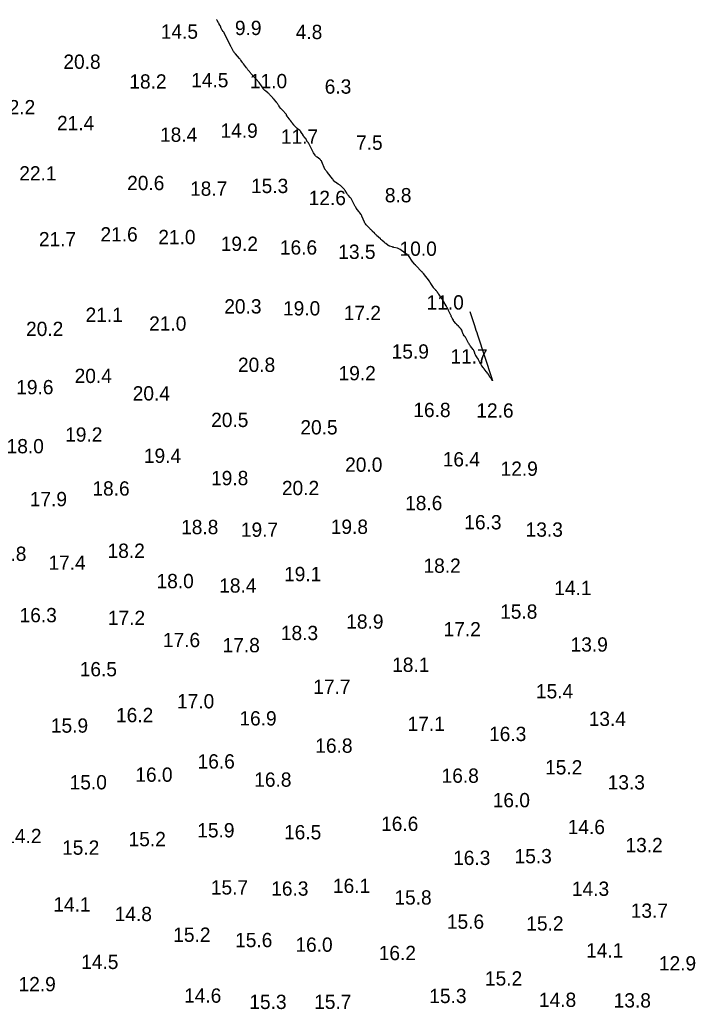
# Model space of a CAD drawing. Extents: x 815352 to 820877, y 582403 to 597439.
# Drawn here: x 820009.9 to 820246.1, y 592535 to 592881 of the extents above; entities that cross this region are included whole.
import ezdxf

# ---------------------------------------------------------------- set-up
doc = ezdxf.new("R2010")
doc.units = 0
doc.layers.add('V-CONT-EL12', color=7, linetype='Continuous')
doc.layers.add('V-TOPO-SOUN', color=7, linetype='Continuous')

msp = doc.modelspace()

# ---------------------------------------------------------------- linework, layer by layer
at = {"layer": 'V-CONT-EL12'}
msp.add_lwpolyline([(820167.26, 592778.99), (820168.87, 592774.1), (820169.14, 592773.28), (820169.41, 592772.47), (820169.68, 592771.65), (820169.95, 592770.83), (820174.94, 592755.55), (820174.96, 592755.47), (820174.99, 592755.39), (820175.01, 592755.31), (820175.04, 592755.23), (820175.17, 592754.83), (820175.18, 592754.8), (820175.18, 592754.79), (820175.17, 592754.8), (820175.15, 592754.83), (820175.05, 592754.99), (820175.03, 592755.03), (820175.01, 592755.07), (820174.98, 592755.11), (820174.96, 592755.15), (820174.76, 592755.55), (820174.74, 592755.6), (820174.71, 592755.64), (820174.67, 592755.68), (820174.64, 592755.71), (820174.48, 592755.85), (820174.44, 592755.89), (820174.41, 592755.93), (820174.37, 592755.97), (820174.35, 592756.01), (820173.74, 592757.01), (820173.71, 592757.05), (820173.69, 592757.1), (820173.67, 592757.14), (820173.64, 592757.18), (820173.55, 592757.36), (820173.52, 592757.4), (820173.49, 592757.44), (820173.46, 592757.48), (820173.43, 592757.52), (820173.17, 592757.79), (820173.11, 592757.85), (820173.06, 592757.91), (820173.01, 592757.97), (820172.96, 592758.04), (820172.29, 592758.96), (820172.2, 592759.09), (820172.1, 592759.21), (820172.01, 592759.34), (820171.92, 592759.46), (820171.45, 592760.08), (820171.4, 592760.15), (820171.35, 592760.21), (820171.3, 592760.28), (820171.25, 592760.35), (820171.06, 592760.62), (820171.01, 592760.69), (820170.97, 592760.76), (820170.93, 592760.83), (820170.89, 592760.91), (820170.34, 592762.18), (820170.29, 592762.29), (820170.24, 592762.39), (820170.17, 592762.49), (820170.1, 592762.59), (820169.77, 592763.04), (820169.72, 592763.1), (820169.67, 592763.17), (820169.63, 592763.24), (820169.59, 592763.31), (820169.41, 592763.59), (820169.37, 592763.66), (820169.33, 592763.73), (820169.3, 592763.79), (820169.26, 592763.86), (820169.12, 592764.13), (820169.09, 592764.2), (820169.06, 592764.27), (820169.03, 592764.34), (820169, 592764.41), (820168.74, 592765.17), (820168.68, 592765.31), (820168.61, 592765.45), (820168.53, 592765.59), (820168.44, 592765.72), (820167.52, 592766.92), (820167.34, 592767.16), (820167.17, 592767.41), (820167.01, 592767.67), (820166.86, 592767.93), (820165.7, 592770.03), (820165.68, 592770.07), (820165.65, 592770.12), (820165.62, 592770.17), (820165.59, 592770.21), (820165.46, 592770.39), (820165.43, 592770.43), (820165.39, 592770.48), (820165.36, 592770.52), (820165.33, 592770.57), (820165.11, 592770.87), (820165.07, 592770.94), (820165.03, 592771.01), (820164.99, 592771.08), (820164.96, 592771.15), (820164.63, 592772.07), (820164.59, 592772.18), (820164.55, 592772.28), (820164.49, 592772.39), (820164.44, 592772.49), (820164.19, 592772.88), (820164.13, 592772.98), (820164.06, 592773.07), (820163.99, 592773.16), (820163.91, 592773.24), (820163.59, 592773.58), (820163.51, 592773.66), (820163.42, 592773.74), (820163.34, 592773.83), (820163.26, 592773.91), (820162.78, 592774.38), (820162.67, 592774.49), (820162.57, 592774.6), (820162.47, 592774.71), (820162.38, 592774.83), (820161.72, 592775.65), (820161.66, 592775.73), (820161.61, 592775.81), (820161.55, 592775.89), (820161.5, 592775.98), (820161.31, 592776.32), (820161.26, 592776.41), (820161.21, 592776.5), (820161.17, 592776.59), (820161.13, 592776.67), (820160.86, 592777.22), (820160.8, 592777.34), (820160.75, 592777.46), (820160.69, 592777.58), (820160.63, 592777.7), (820159.85, 592779.34), (820159.78, 592779.48), (820159.71, 592779.62), (820159.64, 592779.76), (820159.57, 592779.9), (820159.29, 592780.46), (820159.22, 592780.59), (820159.15, 592780.73), (820159.07, 592780.87), (820159, 592781), (820158.2, 592782.4), (820158.04, 592782.68), (820157.87, 592782.95), (820157.7, 592783.22), (820157.53, 592783.48), (820156.48, 592785.04), (820156.42, 592785.13), (820156.36, 592785.21), (820156.29, 592785.3), (820156.23, 592785.38), (820155.93, 592785.77), (820155.88, 592785.83), (820155.83, 592785.89), (820155.79, 592785.95), (820155.74, 592786.01), (820155.56, 592786.24), (820155.51, 592786.3), (820155.46, 592786.36), (820155.41, 592786.42), (820155.36, 592786.47), (820154.86, 592786.99), (820154.77, 592787.1), (820154.68, 592787.21), (820154.59, 592787.33), (820154.51, 592787.45), (820153.63, 592788.86), (820153.6, 592788.91), (820153.56, 592788.96), (820153.53, 592789.02), (820153.49, 592789.07), (820153.3, 592789.31), (820153.28, 592789.34), (820153.27, 592789.37), (820153.25, 592789.4), (820153.24, 592789.43), (820153.19, 592789.56), (820153.18, 592789.59), (820153.16, 592789.62), (820153.14, 592789.65), (820153.12, 592789.68), (820151.09, 592792.28), (820151.04, 592792.34), (820150.99, 592792.4), (820150.94, 592792.46), (820150.89, 592792.51), (820150.68, 592792.73), (820150.63, 592792.78), (820150.58, 592792.83), (820150.53, 592792.89), (820150.48, 592792.94), (820148.43, 592795.1), (820148.38, 592795.15), (820148.33, 592795.21), (820148.28, 592795.26), (820148.23, 592795.31), (820148.01, 592795.5), (820147.96, 592795.55), (820147.91, 592795.61), (820147.87, 592795.66), (820147.82, 592795.72), (820147.58, 592796.03), (820147.53, 592796.1), (820147.48, 592796.18), (820147.42, 592796.25), (820147.37, 592796.32), (820145.78, 592798.57), (820145.71, 592798.67), (820145.62, 592798.76), (820145.53, 592798.84), (820145.43, 592798.91), (820145.02, 592799.18), (820144.92, 592799.25), (820144.82, 592799.32), (820144.72, 592799.39), (820144.62, 592799.46), (820142.87, 592800.72), (820142.66, 592800.86), (820142.43, 592800.98), (820142.19, 592801.08), (820141.94, 592801.15), (820140.74, 592801.44), (820140.58, 592801.48), (820140.41, 592801.52), (820140.25, 592801.56), (820140.09, 592801.61), (820139.24, 592801.84), (820139.18, 592801.86), (820139.12, 592801.88), (820139.07, 592801.91), (820139.01, 592801.94), (820138.8, 592802.08), (820138.74, 592802.11), (820138.69, 592802.15), (820138.64, 592802.19), (820138.59, 592802.23), (820137.84, 592802.8), (820137.7, 592802.91), (820137.56, 592803.02), (820137.42, 592803.14), (820137.29, 592803.25), (820136.64, 592803.83), (820136.48, 592803.97), (820136.33, 592804.11), (820136.18, 592804.25), (820136.03, 592804.39), (820134.67, 592805.65), (820134.48, 592805.84), (820134.28, 592806.02), (820134.09, 592806.21), (820133.9, 592806.4), (820133.15, 592807.16), (820132.96, 592807.35), (820132.77, 592807.55), (820132.58, 592807.74), (820132.39, 592807.93), (820131.24, 592809.11), (820131, 592809.38), (820130.79, 592809.67), (820130.6, 592809.97), (820130.44, 592810.3), (820129.54, 592812.39), (820129.47, 592812.54), (820129.4, 592812.68), (820129.31, 592812.82), (820129.22, 592812.96), (820128.82, 592813.49), (820128.72, 592813.63), (820128.63, 592813.76), (820128.53, 592813.89), (820128.43, 592814.03), (820127.55, 592815.22), (820127.38, 592815.47), (820127.21, 592815.72), (820127.06, 592815.99), (820126.93, 592816.25), (820126.02, 592818.11), (820125.91, 592818.32), (820125.78, 592818.53), (820125.63, 592818.72), (820125.47, 592818.9), (820124.8, 592819.61), (820124.63, 592819.79), (820124.48, 592819.98), (820124.34, 592820.18), (820124.21, 592820.39), (820123.68, 592821.29), (820123.54, 592821.5), (820123.39, 592821.71), (820123.23, 592821.9), (820123.05, 592822.08), (820122.01, 592823.05), (820121.84, 592823.21), (820121.65, 592823.35), (820121.46, 592823.49), (820121.27, 592823.61), (820120.25, 592824.22), (820120.16, 592824.28), (820120.07, 592824.35), (820119.99, 592824.42), (820119.91, 592824.5), (820119.54, 592824.93), (820119.51, 592824.97), (820119.48, 592825.01), (820119.45, 592825.06), (820119.43, 592825.1), (820119.34, 592825.29), (820119.32, 592825.34), (820119.29, 592825.38), (820119.27, 592825.42), (820119.24, 592825.47), (820117.55, 592827.6), (820117.5, 592827.66), (820117.45, 592827.72), (820117.4, 592827.77), (820117.35, 592827.83), (820117.15, 592828.06), (820117.1, 592828.12), (820117.05, 592828.18), (820117, 592828.23), (820116.96, 592828.29), (820116.76, 592828.52), (820116.72, 592828.58), (820116.68, 592828.64), (820116.64, 592828.71), (820116.61, 592828.77), (820115.47, 592831.42), (820115.35, 592831.67), (820115.19, 592831.89), (820115.01, 592832.1), (820114.79, 592832.28), (820113.83, 592833), (820113.64, 592833.15), (820113.46, 592833.33), (820113.31, 592833.51), (820113.17, 592833.72), (820112.65, 592834.57), (820112.52, 592834.78), (820112.4, 592835), (820112.28, 592835.21), (820112.17, 592835.44), (820111.02, 592837.75), (820110.97, 592837.84), (820110.91, 592837.92), (820110.85, 592838.01), (820110.78, 592838.08), (820110.5, 592838.39), (820110.44, 592838.46), (820110.37, 592838.55), (820110.32, 592838.63), (820110.28, 592838.72), (820110.03, 592839.27), (820109.97, 592839.39), (820109.9, 592839.5), (820109.82, 592839.6), (820109.73, 592839.7), (820109.3, 592840.1), (820109.23, 592840.18), (820109.17, 592840.26), (820109.11, 592840.35), (820109.06, 592840.45), (820108.88, 592840.84), (820108.84, 592840.94), (820108.79, 592841.03), (820108.73, 592841.12), (820108.67, 592841.21), (820108.23, 592841.82), (820108.14, 592841.94), (820108.03, 592842.06), (820107.92, 592842.17), (820107.81, 592842.27), (820107.32, 592842.67), (820107.2, 592842.77), (820107.08, 592842.87), (820106.97, 592842.98), (820106.86, 592843.08), (820105.97, 592843.95), (820105.87, 592844.06), (820105.77, 592844.17), (820105.67, 592844.27), (820105.58, 592844.39), (820105.21, 592844.84), (820105.11, 592844.95), (820105.03, 592845.07), (820104.94, 592845.19), (820104.86, 592845.31), (820104.52, 592845.84), (820104.44, 592845.96), (820104.35, 592846.09), (820104.26, 592846.21), (820104.16, 592846.33), (820103.61, 592847.02), (820103.55, 592847.1), (820103.49, 592847.18), (820103.44, 592847.27), (820103.39, 592847.36), (820103.22, 592847.73), (820103.17, 592847.82), (820103.12, 592847.91), (820103.06, 592847.99), (820102.99, 592848.06), (820101.73, 592849.43), (820101.6, 592849.58), (820101.46, 592849.73), (820101.33, 592849.89), (820101.21, 592850.05), (820100.65, 592850.77), (820100.55, 592850.89), (820100.47, 592851.02), (820100.38, 592851.14), (820100.3, 592851.27), (820099.98, 592851.79), (820099.9, 592851.92), (820099.81, 592852.04), (820099.72, 592852.17), (820099.62, 592852.28), (820098.9, 592853.15), (820098.86, 592853.2), (820098.82, 592853.25), (820098.77, 592853.29), (820098.73, 592853.34), (820098.54, 592853.54), (820098.5, 592853.58), (820098.46, 592853.63), (820098.42, 592853.67), (820098.37, 592853.72), (820098.21, 592853.91), (820098.17, 592853.95), (820098.13, 592854), (820098.09, 592854.05), (820098.05, 592854.09), (820097.2, 592854.97), (820097.07, 592855.11), (820096.93, 592855.24), (820096.79, 592855.36), (820096.65, 592855.48), (820095.97, 592856.04), (820095.88, 592856.12), (820095.79, 592856.2), (820095.7, 592856.28), (820095.61, 592856.36), (820095.2, 592856.72), (820095.13, 592856.78), (820095.08, 592856.85), (820095.03, 592856.92), (820094.98, 592856.99), (820094.8, 592857.29), (820094.75, 592857.36), (820094.71, 592857.44), (820094.66, 592857.51), (820094.61, 592857.58), (820093.56, 592859.11), (820093.43, 592859.29), (820093.3, 592859.46), (820093.16, 592859.62), (820093.02, 592859.78), (820092.43, 592860.4), (820092.28, 592860.56), (820092.13, 592860.72), (820091.99, 592860.87), (820091.85, 592861.03), (820090.72, 592862.29), (820090.58, 592862.45), (820090.44, 592862.61), (820090.31, 592862.77), (820090.18, 592862.93), (820089.66, 592863.59), (820089.53, 592863.75), (820089.41, 592863.92), (820089.28, 592864.08), (820089.15, 592864.25), (820088.13, 592865.59), (820088.01, 592865.75), (820087.89, 592865.91), (820087.78, 592866.08), (820087.67, 592866.24), (820087.23, 592866.91), (820087.12, 592867.08), (820087, 592867.24), (820086.87, 592867.4), (820086.74, 592867.55), (820085.29, 592869.17), (820085.25, 592869.21), (820085.21, 592869.25), (820085.17, 592869.3), (820085.13, 592869.34), (820084.97, 592869.52), (820084.94, 592869.55), (820084.91, 592869.59), (820084.88, 592869.62), (820084.85, 592869.66), (820084.75, 592869.82), (820084.73, 592869.86), (820084.71, 592869.89), (820084.68, 592869.93), (820084.66, 592869.97), (820084.04, 592871.12), (820083.94, 592871.3), (820083.84, 592871.49), (820083.74, 592871.68), (820083.65, 592871.87), (820083.15, 592872.92), (820083.12, 592872.97), (820083.1, 592873.03), (820083.07, 592873.08), (820083.04, 592873.13), (820082.92, 592873.35), (820082.89, 592873.4), (820082.86, 592873.46), (820082.83, 592873.51), (820082.81, 592873.57), (820082.7, 592873.83), (820082.68, 592873.89), (820082.65, 592873.95), (820082.62, 592874.01), (820082.59, 592874.08), (820081.38, 592876.44), (820081.31, 592876.58), (820081.23, 592876.71), (820081.14, 592876.84), (820081.04, 592876.97), (820080.65, 592877.47), (820080.56, 592877.6), (820080.48, 592877.73), (820080.41, 592877.87), (820080.35, 592878.02), (820080.06, 592878.79), (820080.02, 592878.89), (820079.97, 592878.99), (820079.92, 592879.08), (820079.87, 592879.18), (820079.65, 592879.55), (820079.59, 592879.65), (820079.54, 592879.74), (820079.48, 592879.83), (820079.42, 592879.93), (820078.87, 592880.83), (820078.76, 592881.01), (820078.65, 592881.19)], dxfattribs=at)

# ---------------------------------------------------------------- texts
at = {"layer": 'V-TOPO-SOUN'}
for s, p in [('14.5 ', (820059.2, 592874.42)), ('9.9', (820085.13, 592875.7)), ('4.8', (820106.39, 592874.29)), ('20.8 ', (820025.15, 592863.89)), ('18.2 ', (820048.21, 592856.97)), ('14.5 ', (820069.83, 592857.43)), ('11.0 ', (820090.37, 592857.1)), ('6.3', (820116.53, 592855.2)), ('22.2 ', (820002.28, 592847.98)), ('21.4 ', (820022.92, 592842.44)), ('14.9 ', (820080.1, 592839.78)), ('18.4 ', (820058.94, 592838.37)), ('11.7 ', (820101.2, 592837.68)), ('7.5', (820127.49, 592835.58)), ('22.1 ', (820009.73, 592824.85)), ('20.6 ', (820047.44, 592821.47)), ('18.7 ', (820069.44, 592819.5)), ('15.3 ', (820090.76, 592820.45)), ('12.6 ', (820110.92, 592816.25)), ('8.8', (820137.56, 592817.21)), ('21.7 ', (820016.58, 592801.82)), ('21.6 ', (820038.12, 592803.52)), ('21.0 ', (820058.35, 592802.57)), ('19.2 ', (820080.17, 592800.21)), ('16.6 ', (820100.85, 592798.93)), ('10.0 ', (820142.7, 592798.5)), ('13.5 ', (820121.28, 592797.42)), ('20.3 ', (820081.41, 592778.33)), ('19.0 ', (820101.95, 592777.64)), ('11.0 ', (820152.15, 592779.71)), ('21.1 ', (820032.9, 592775.38)), ('17.2 ', (820123.18, 592776.03)), ('21.0 ', (820055.13, 592772.32)), ('20.2 ', (820012.09, 592770.45)), ('15.9 ', (820139.94, 592762.55)), ('11.7 ', (820160.48, 592760.84)), ('20.8 ', (820086.2, 592757.89)), ('20.4 ', (820029.08, 592754.02)), ('19.2 ', (820121.37, 592754.97)), ('19.6 ', (820008.66, 592750.08)), ('20.4 ', (820049.39, 592747.91)), ('16.8 ', (820147.52, 592742.11)), ('12.6 ', (820169.55, 592741.91)), ('20.5 ', (820076.82, 592738.63)), ('20.5 ', (820108.02, 592736.04)), ('19.2 ', (820025.77, 592733.51)), ('18.0 ', (820005.3, 592729.44)), ('19.4 ', (820053.3, 592726.1)), ('20.0 ', (820123.67, 592722.98)), ('16.4 ', (820157.79, 592724.85)), ('12.9 ', (820178.03, 592721.57)), ('19.8 ', (820076.79, 592718.29)), ('18.6 ', (820035.3, 592714.65)), ('20.2 ', (820101.56, 592714.81)), ('17.9 ', (820013.4, 592710.94)), ('18.6 ', (820144.65, 592709.56)), ('16.3 ', (820165.34, 592702.84)), ('18.8 ', (820066.32, 592701.16)), ('19.7 ', (820087.22, 592700.24)), ('19.8 ', (820118.65, 592701.26)), ('13.3 ', (820186.79, 592700.28)), ('16.8 ', (819999.2, 592691.81)), ('18.2 ', (820040.6, 592692.86)), ('17.4 ', (820019.93, 592688.7)), ('18.2 ', (820151.07, 592687.65)), ('19.1 ', (820102.32, 592684.73)), ('18.0 ', (820057.72, 592682.27)), ('18.4 ', (820079.64, 592680.72)), ('14.1 ', (820196.81, 592679.87)), ('16.3 ', (820009.83, 592670.36)), ('15.8 ', (820177.87, 592671.6)), ('17.2 ', (820040.7, 592669.4)), ('18.9 ', (820124.06, 592668.12)), ('18.3 ', (820101.2, 592664.12)), ('17.2 ', (820158.09, 592665.43)), ('17.6 ', (820059.94, 592661.66)), ('17.8 ', (820080.82, 592659.86)), ('13.9 ', (820202.51, 592660.09)), ('18.1 ', (820140.11, 592653)), ('16.5 ', (820030.86, 592651.46)), ('17.7 ', (820112.52, 592645.32)), ('15.4 ', (820190.4, 592643.75)), ('17.0 ', (820064.88, 592640.24)), ('16.2 ', (820043.55, 592635.41)), ('16.9 ', (820086.7, 592634.27)), ('17.1 ', (820145.5, 592632.36)), ('13.4 ', (820208.84, 592634.1)), ('15.9 ', (820020.78, 592631.74)), ('16.3 ', (820174, 592628.82)), ('16.8 ', (820113.24, 592624.72)), ('16.6 ', (820072.07, 592619.21)), ('15.2 ', (820193.59, 592617.14)), ('15.0 ', (820027.34, 592611.92)), ('16.0 ', (820050.31, 592614.58)), ('16.8 ', (820091.88, 592612.84)), ('16.8 ', (820157.4, 592614.22)), ('13.3 ', (820215.47, 592611.89)), ('16.0 ', (820175.28, 592605.66)), ('15.9 ', (820071.97, 592595.13)), ('16.5 ', (820102.31, 592594.44)), ('16.6 ', (820136.25, 592597.39)), ('14.6 ', (820201.5, 592596.27)), ('14.2 ', (820004.48, 592593.12)), ('15.2 ', (820047.95, 592592.04)), ('15.2 ', (820024.69, 592589.06)), ('13.2 ', (820221.7, 592589.94)), ('16.3 ', (820161.43, 592585.48)), ('15.3 ', (820182.92, 592586.07)), ('15.7 ', (820076.72, 592575.15)), ('16.3 ', (820097.82, 592574.75)), ('16.1 ', (820119.41, 592575.7)), ('14.3 ', (820202.97, 592574.69)), ('15.8 ', (820140.9, 592571.64)), ('14.1 ', (820021.64, 592569.21)), ('13.7 ', (820223.54, 592567.01)), ('14.8 ', (820043.09, 592565.86)), ('15.6 ', (820159.25, 592563.17)), ('15.2 ', (820187.02, 592562.55)), ('15.2 ', (820063.57, 592558.61)), ('15.6 ', (820085.2, 592556.74)), ('16.0 ', (820106.28, 592555.13)), ('14.1 ', (820207.93, 592553.13)), ('14.5 ', (820031.38, 592549.1)), ('16.2 ', (820135.42, 592552.21)), ('12.9 ', (820233.38, 592548.6)), ('15.2 ', (820172.56, 592543.32)), ('12.9 ', (820009.47, 592541.32)), ('14.6 ', (820067.35, 592537.32)), ('15.3 ', (820153.1, 592537.19)), ('14.8 ', (820191.45, 592535.84)), ('13.8 ', (820217.57, 592535.64)), ('15.3 ', (820090.17, 592535.12)), ('15.7 ', (820112.84, 592535.15))]:
    msp.add_text(s, height=5, dxfattribs=at).set_placement(p)

doc.saveas('drawing.dxf')
